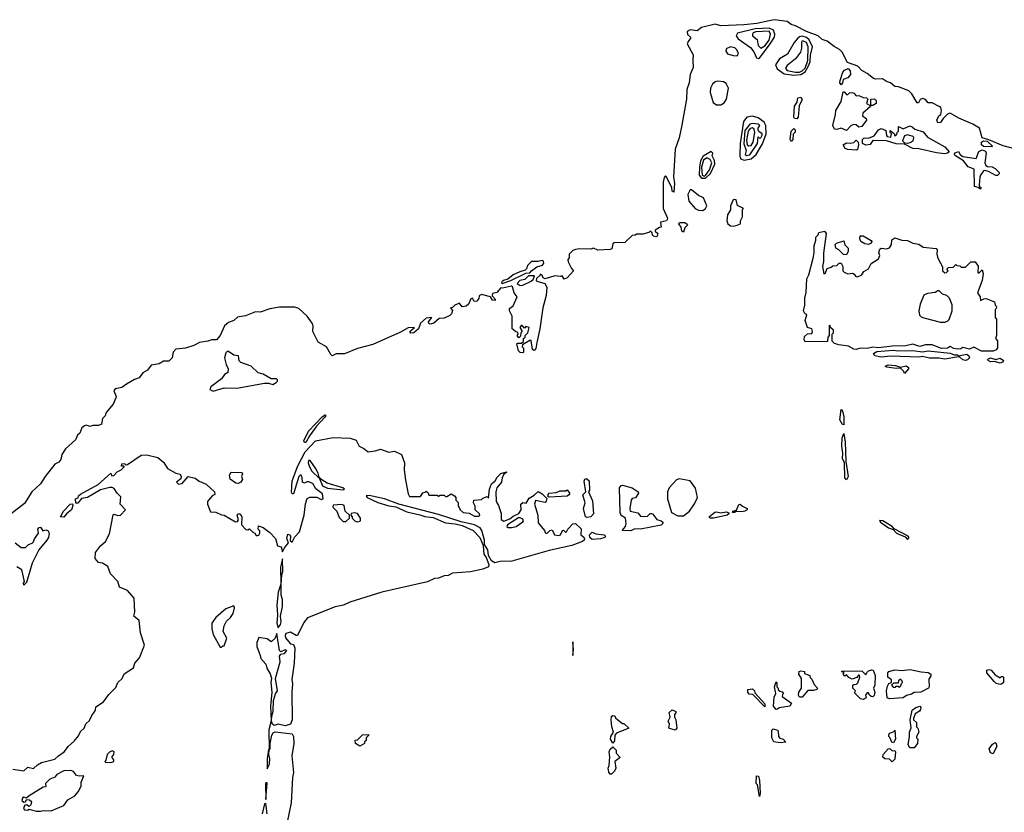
# Model space of a CAD drawing. Extents: x 2472589 to 2662339, y 701009 to 849030.
# Tile 405 of 406: x 2649705 to 2656826, y 772116 to 777851. Entities that reach past the tile are written whole.
import ezdxf

# ---------------------------------------------------------------- set-up
doc = ezdxf.new("R2010")
doc.units = 0

msp = doc.modelspace()

# ---------------------------------------------------------------- linework, layer by layer
at = {"layer": '0CON05XD'}
for points in [[(2657119.7, 776859.7), (2656817.8, 776937.8), (2656715, 776982.5), (2656666.7, 776996.7), (2656646.2, 777065), (2656597.5, 777095), (2656498.3, 777138.3), (2656435, 777173.3), (2656415, 777167.5), (2656383.8, 777136.2), (2656365, 777107.5), (2656344.1, 777104.1), (2656337.5, 777125), (2656353.3, 777155), (2656367.5, 777165), (2656372.5, 777195), (2656367.5, 777215), (2656355, 777223.3), (2656305, 777250), (2656275, 777250), (2656255, 777272.5), (2656235, 777280), (2656217, 777273), (2656205, 777250), (2656195, 777250), (2656157.5, 777315), (2656135, 777336), (2656060, 777365), (2656035, 777367.5), (2656002.5, 777395), (2655973, 777403), (2655945, 777422.5), (2655895, 777420), (2655880, 777425), (2655835, 777462.5), (2655795, 777482.5), (2655766.7, 777515), (2655692, 777542), (2655654, 777615), (2655635, 777635.7), (2655595, 777657.5), (2655546, 777695), (2655508.6, 777708.6), (2655480, 777735), (2655396.2, 777765), (2655315, 777807.1), (2655285, 777816), (2655255, 777836.7), (2655165, 777850.8), (2655125, 777842.2), (2655037.2, 777822.8), (2654942.7, 777812.7), (2654776.4, 777806.4), (2654735, 777817.5), (2654636.7, 777795), (2654605, 777770.8), (2654555, 777777.3), (2654533.3, 777765), (2654534.3, 777744.3), (2654557.5, 777725), (2654557.5, 777715), (2654541.7, 777698.3), (2654533.3, 777675), (2654577, 777597), (2654572.5, 777555), (2654576.7, 777505), (2654553.3, 777455), (2654547.5, 777395), (2654530, 777345), (2654528, 777275), (2654491.2, 777075), (2654474.2, 776995), (2654446, 776915), (2654434.4, 776715), (2654441.2, 776665), (2654436.1, 776603.9), (2654425, 776610), (2654422.5, 776635), (2654383, 776713), (2654375, 776720), (2654365, 776710), (2654358, 776675), (2654360, 776485), (2654389.4, 776415), (2654388.6, 776405), (2654383.9, 776396.1), (2654340, 776385), (2654345, 776350), (2654331.7, 776348.3), (2654301.7, 776328.3), (2654301.7, 776321.7), (2654320, 776305), (2654316.4, 776283.6), (2654305, 776280), (2654290, 776285), (2654281.7, 776291.7), (2654278.3, 776308.3), (2654265, 776320), (2654255, 776310), (2654211.7, 776298.3), (2654165, 776300), (2654157, 776293), (2654135, 776290), (2654081.7, 776238.3), (2654005, 776237.5), (2653995, 776230), (2653986.7, 776193.3), (2653975, 776187.5), (2653886.4, 776183.6), (2653855, 776197.5), (2653835, 776190), (2653755, 776192.5), (2653725, 776187.5), (2653705, 776180), (2653680, 776155), (2653678.3, 776128.3), (2653670, 776115), (2653671.7, 776098.3), (2653695, 776050), (2653710, 776035), (2653665, 775982.5), (2653642.5, 775972.5), (2653627.5, 775997.5), (2653615, 775992.5), (2653575, 775997.5), (2653505, 775976), (2653492, 775982), (2653485, 776000), (2653470, 776010), (2653468.3, 776001.7), (2653441.7, 775978.3), (2653440, 775965), (2653445, 775960), (2653502.3, 775942.3), (2653517.1, 775915), (2653511.9, 775855), (2653489.4, 775765), (2653468.1, 775615), (2653444.2, 775515)], [(2655045, 777570.2), (2655055, 777573.5), (2655133, 777675), (2655163.9, 777725), (2655167, 777745), (2655156.2, 777776.2), (2655125, 777789.6), (2655025, 777784), (2654896, 777754), (2654887.8, 777735), (2654901.5, 777711.5), (2654990.6, 777650.6), (2655015, 777619.4), (2655034.1, 777575), (2655045, 777570.2)], [(2655065, 777643.6), (2655095, 777662.5), (2655125, 777701.9), (2655136.2, 777745), (2655125, 777767.2), (2655028, 777762), (2655010, 777755), (2655004, 777745), (2655005.5, 777735), (2655037.9, 777708), (2655046.9, 777665), (2655065, 777643.6)], [(2655305, 777448.9), (2655355, 777454.7), (2655385.5, 777474.5), (2655408.6, 777511.4), (2655421.2, 777545), (2655424.4, 777595), (2655438, 777655), (2655414.8, 777705), (2655395, 777721.1), (2655365, 777731.6), (2655345, 777727.7), (2655333, 777717), (2655307.4, 777685), (2655258.6, 777601.4), (2655201.3, 777568.7), (2655172.1, 777525), (2655184, 777495), (2655235, 777459.5), (2655305, 777448.9)], [(2654895, 777589.7), (2654904.6, 777605), (2654892.2, 777632.2), (2654877.2, 777647.2), (2654845, 777654.1), (2654815, 777639.1), (2654812.2, 777622.2), (2654824.4, 777604.4), (2654865, 777590.6), (2654895, 777589.7)], [(2655315, 777471.4), (2655345, 777472.2), (2655365, 777481.4), (2655385, 777500.8), (2655405.9, 777555), (2655408.1, 777655), (2655395, 777684.6), (2655374.2, 777695.8), (2655362.9, 777695), (2655358.2, 777685), (2655360, 777645), (2655351.8, 777615), (2655315, 777566.5), (2655255, 777519.1), (2655245.4, 777505), (2655245.4, 777495), (2655255, 777484.3), (2655315, 777471.4)], [(2655645, 777380), (2655637.5, 777395), (2655638.3, 777411.7), (2655658.3, 777471.7), (2655670, 777485), (2655697, 777497), (2655711.7, 777481.7), (2655712.5, 777455), (2655695, 777430), (2655661.7, 777418.3), (2655657, 777393), (2655645, 777380)], [(2654745, 777234.1), (2654775, 777234.3), (2654799.7, 777250.3), (2654817.1, 777275), (2654830.3, 777355), (2654815, 777389.2), (2654795, 777402), (2654755, 777406.7), (2654735, 777400.9), (2654715.5, 777385), (2654701.9, 777355), (2654697.8, 777325), (2654721.2, 777251.3), (2654745, 777234.1)], [(2655325, 777133.3), (2655307.5, 777135), (2655303.3, 777145), (2655307.5, 777225), (2655327, 777253), (2655332.5, 777285), (2655355, 777290), (2655363, 777273), (2655343.3, 777226.7), (2655336.2, 777145), (2655325, 777133.3)], [(2655685, 777050), (2655645, 777066.7), (2655615, 777056), (2655598, 777058), (2655585.7, 777085), (2655606, 777165), (2655606.7, 777195), (2655645, 777260), (2655661.7, 777328.3), (2655668.3, 777328.3), (2655685, 777310), (2655695, 777310), (2655707.5, 777322.5), (2655725, 777323.3), (2655738.3, 777318.3), (2655755, 777300), (2655775, 777302.5), (2655805, 777287.5), (2655830, 777285), (2655840, 777275), (2655830, 777245), (2655855, 777230), (2655860, 777230), (2655860, 777275), (2655888.3, 777278.3), (2655900, 777265), (2655900, 777245), (2655875, 777230), (2655860, 777230), (2655858.3, 777221.7), (2655802.5, 777175), (2655800, 777155), (2655826.4, 777136.4), (2655830, 777125), (2655795, 777077.5), (2655775, 777072.5), (2655755, 777090), (2655735, 777092.5), (2655715, 777082.5), (2655685, 777050)], [(2654945.6, 776835.6), (2654995, 776843.5), (2655032.1, 776875), (2655077.4, 776952.6), (2655102.9, 777025), (2655100.8, 777085), (2655090.2, 777110.2), (2655045, 777141.9), (2655005, 777151.6), (2654965, 777144.4), (2654939, 777115), (2654914.9, 776955.1), (2654912.3, 776865), (2654917.4, 776845), (2654945.6, 776835.6)], [(2654965, 776867.1), (2654985, 776872.3), (2655040, 776955), (2655045, 777003.8), (2655055, 776992.5), (2655065, 776995.8), (2655074.5, 777015), (2655074.3, 777025), (2655051.7, 777041.7), (2655046.4, 777055), (2655045.7, 777065), (2655057.5, 777085), (2655047.5, 777095), (2655005, 777100), (2654985, 777094.7), (2654950, 777050), (2654943, 776953), (2654958, 776905), (2654953.1, 776875), (2654965, 776867.1)], [(2656395, 776881.1), (2656335, 776887.9), (2656207.4, 776917.4), (2656165, 776920), (2656105, 776950), (2656045, 776953.1), (2655974.1, 776974.1), (2655875, 776977.5), (2655855, 776946.7), (2655825, 776943.3), (2655800, 776955), (2655800, 776985), (2655813, 776997), (2655845, 776992.5), (2655885, 777010), (2655917, 777053), (2655935, 777062.5), (2655968.3, 777048.3), (2655973, 777013), (2655980, 777005), (2656005, 777000), (2656010, 777025), (2656000, 777035), (2656001.7, 777048.3), (2656028.3, 777028.3), (2656035, 777010), (2656048.3, 777021.7), (2656050, 777035), (2656060, 777045), (2656061.7, 777078.3), (2656095, 777060), (2656141.7, 777081.7), (2656160, 777075), (2656178.3, 777058.3), (2656238.8, 777038.8), (2656271.7, 777001.7), (2656395, 776930), (2656427.5, 776895), (2656415, 776884.4), (2656395, 776881.1)], [(2654978, 776938), (2654995, 776941.7), (2655009.1, 776965), (2655021.5, 777035), (2655017.6, 777057.6), (2655005, 777068.4), (2654987.3, 777062.7), (2654972.8, 777045), (2654961.3, 776978.6), (2654967.1, 776945), (2654978, 776938)], [(2655285, 776970), (2655277.5, 776985), (2655283.8, 777045), (2655305, 777062.5), (2655312.5, 777055), (2655312.5, 777037.5), (2655298.3, 777021.7), (2655297.5, 776985), (2655285, 776970)], [(2656125, 776957.5), (2656145, 776963.3), (2656166, 776975), (2656171.2, 776995), (2656165.9, 777005.9), (2656125, 777017.5), (2656105, 777010), (2656090, 776975), (2656105, 776960), (2656125, 776957.5)], [(2655755, 776907.5), (2655695, 776912.5), (2655675, 776920), (2655660, 776945), (2655685, 776960), (2655715, 776957.5), (2655737, 776963), (2655755, 776980), (2655770, 776965), (2655772.5, 776945), (2655765, 776912.5), (2655755, 776907.5)], [(2656735, 776930), (2656675, 776932.9), (2656661.4, 776945), (2656661.2, 776965), (2656675, 776974), (2656701.2, 776971.2), (2656740, 776935), (2656735, 776930)], [(2654665, 776703.2), (2654700.8, 776739.2), (2654732, 776805), (2654731.3, 776831.3), (2654712.2, 776865), (2654718.1, 776885), (2654705, 776897.1), (2654647, 776863), (2654629.3, 776830.7), (2654620.7, 776785), (2654620.1, 776725), (2654635.2, 776705.2), (2654665, 776703.2)], [(2656655, 776624.5), (2656637.7, 776637.7), (2656610.8, 776645), (2656608.8, 776768.8), (2656565, 776786), (2656530.4, 776830.4), (2656472, 776865), (2656463.3, 776875), (2656471.7, 776888.3), (2656495, 776897.5), (2656506.2, 776875), (2656525, 776860), (2656623, 776847), (2656641.9, 776898.1), (2656665, 776908.9), (2656688.9, 776898.9), (2656693.6, 776885), (2656685.9, 776815.9), (2656692.5, 776795), (2656705, 776787.5), (2656737, 776787), (2656760, 776775), (2656790, 776745), (2656790, 776735), (2656777, 776723), (2656765, 776723.3), (2656712.3, 776752.3), (2656685, 776760), (2656675, 776756.7), (2656653.1, 776726.9), (2656648.7, 776711.3), (2656643.4, 776653.4), (2656648.3, 776638.3), (2656658.8, 776635), (2656655, 776624.5)], [(2654655, 776718.9), (2654665, 776724.4), (2654692.9, 776765), (2654710.5, 776815), (2654699, 776839), (2654675, 776851.4), (2654651.1, 776835), (2654637.3, 776785), (2654640.6, 776725), (2654655, 776718.9)], [(2654645, 776471.5), (2654665.3, 776484.7), (2654675.5, 776505), (2654651.3, 776561.3), (2654615, 776578.1), (2654565, 776620.9), (2654555, 776620.8), (2654536.4, 776585), (2654545, 776537.8), (2654589.6, 776485), (2654615, 776471.6), (2654645, 776471.5)], [(2654865, 776356), (2654895, 776364), (2654917.3, 776375), (2654919.1, 776395), (2654933.2, 776425), (2654932.5, 776477.5), (2654940, 776485), (2654897, 776507), (2654887, 776547), (2654875, 776550), (2654865, 776548), (2654846.4, 776505), (2654845.3, 776475), (2654825, 776440), (2654820, 776395), (2654825.6, 776375), (2654845, 776359.2), (2654865, 776356)], [(2654505, 776313.3), (2654495, 776320), (2654489.6, 776349.5), (2654472.5, 776375), (2654477.5, 776382.5), (2654515, 776382.5), (2654531.7, 776371.7), (2654533.8, 776365), (2654516.7, 776345), (2654505, 776313.3)], [(2656661.4, 775451.4), (2656605, 775482.5), (2656575, 775466), (2656525, 775480), (2656510.7, 775469.3), (2656485, 775466.5), (2656460.7, 775470.7), (2656435, 775487.5), (2656415, 775474.2), (2656372.4, 775472.4), (2656305, 775498.1), (2656255, 775498.9), (2656215, 775486.5), (2656165, 775504.3), (2656115, 775490), (2656015, 775488.8), (2655915, 775476.7), (2655875, 775480.8), (2655835, 775471.4), (2655785, 775474.3), (2655755, 775465.6), (2655736.8, 775466.8), (2655698.8, 775488.8), (2655628.3, 775498.3), (2655598.3, 775508.3), (2655580, 775525), (2655580, 775575), (2655590, 775585), (2655590, 775605), (2655571.7, 775621.7), (2655565, 775640), (2655560, 775635), (2655560, 775565), (2655550, 775555), (2655548.3, 775521.7), (2655385, 775520), (2655377.5, 775535), (2655381.7, 775558.3), (2655403, 775577), (2655435, 775580), (2655440, 775595), (2655433, 775613), (2655403.3, 775623.3), (2655400, 775630), (2655386.7, 775675), (2655397.5, 775715), (2655382.5, 775725), (2655373.8, 775745), (2655382.5, 775785), (2655382.5, 775835), (2655393, 775877), (2655397.5, 775975), (2655412.5, 776005), (2655442.5, 776125), (2655450, 776165), (2655450, 776215), (2655462.5, 776255), (2655463, 776277), (2655480, 776295), (2655485, 776310), (2655525, 776320), (2655537.5, 776305), (2655518.3, 776161.7), (2655518.8, 776101.2), (2655510, 776065), (2655521.7, 776011.7), (2655530, 776015), (2655545, 776050), (2655575, 776060), (2655585, 776070), (2655615, 776072.5), (2655631.7, 776088.3), (2655645, 776090), (2655657.5, 776065), (2655657.5, 776035), (2655667.5, 776025), (2655695, 776013.3), (2655727, 776017), (2655740, 776010), (2655751.7, 775991.7), (2655765, 775990), (2655795, 776003.8), (2655810, 776030), (2655845, 776047.5), (2655863.6, 776086.4), (2655915, 776120), (2655926.7, 776145), (2655917.5, 776165), (2655925, 776190), (2655935, 776197.5), (2655975, 776192.5), (2655995, 776200), (2656010, 776225), (2656011.7, 776258.3), (2656035, 776272.5), (2656085, 776256.7), (2656125, 776253.3), (2656165, 776233.8), (2656207.3, 776227.3), (2656240, 776205), (2656332.5, 776195), (2656340, 776185), (2656337.5, 776155), (2656343, 776133), (2656361.7, 776091.7), (2656370, 776085), (2656371.7, 776071.7), (2656380, 776065), (2656380, 776035), (2656395, 776020), (2656408.3, 776021.7), (2656420, 776035), (2656410, 776045), (2656421.7, 776058.3), (2656455, 776060), (2656475, 776080), (2656481.7, 776071.7), (2656505, 776070), (2656515, 776060), (2656545, 776060), (2656585, 776100), (2656615, 776100), (2656636.4, 776066.4), (2656635, 776020), (2656645, 776020), (2656665, 776040), (2656672.5, 776015), (2656666.7, 775965), (2656632.5, 775875), (2656652.5, 775845), (2656655, 775820), (2656678.3, 775831.7), (2656695, 775832.5), (2656755, 775810), (2656760, 775785), (2656770, 775775), (2656768.3, 775761.7), (2656760, 775755), (2656760, 775695), (2656770, 775685), (2656770, 775565), (2656762.5, 775545), (2656777.5, 775527.5), (2656776.4, 775476.4), (2656767.3, 775462.7), (2656745, 775451.9), (2656661.4, 775451.4)], [(2655685, 776150), (2655663, 776153), (2655630, 776185), (2655607, 776197), (2655603.3, 776225), (2655612.5, 776235), (2655665, 776250), (2655673, 776223), (2655697.5, 776197.5), (2655697.5, 776175), (2655685, 776150)], [(2655845, 776223.8), (2655818.3, 776228.3), (2655787.5, 776245), (2655780, 776265), (2655783.6, 776286.4), (2655805.9, 776285.9), (2655863, 776253), (2655867.5, 776245), (2655862.5, 776235), (2655845, 776223.8)], [(2653195, 775942.5), (2653257.5, 775965), (2653365, 776016.7), (2653395, 776020), (2653406.2, 776035), (2653445, 776062.9), (2653485.9, 776074.1), (2653495, 776090), (2653493.6, 776103.6), (2653485, 776108), (2653455, 776101.2), (2653407.5, 776102.5), (2653377.5, 776072.5), (2653371.2, 776048.8), (2653361.2, 776038.8), (2653322.3, 776027.7), (2653275, 776003.8), (2653235, 775972.5), (2653205, 775963.3), (2653193.3, 775955), (2653190, 775945), (2653195, 775942.5)], [(2653325, 775927.5), (2653345, 775930), (2653405, 775960), (2653418.3, 775971.7), (2653428.3, 775998.3), (2653385, 775997.5), (2653359.2, 775970.8), (2653322.5, 775965), (2653302.5, 775942.5), (2653325, 775927.5)], [(2653444.2, 775515), (2653438.8, 775471.2), (2653425, 775456.7), (2653413.3, 775465), (2653405, 775530), (2653395, 775530), (2653341.7, 775498.3), (2653340, 775485), (2653350, 775475), (2653350, 775445), (2653345, 775440), (2653325, 775442.5), (2653312.5, 775455), (2653300, 775505), (2653305, 775510), (2653335, 775510), (2653348.3, 775521.7), (2653350, 775545), (2653360, 775555), (2653360, 775565), (2653380, 775585), (2653390, 775625), (2653365, 775630), (2653355, 775620), (2653338.3, 775638.3), (2653331.7, 775638.3), (2653322.5, 775625), (2653340, 775595), (2653330, 775585), (2653328.3, 775561.7), (2653315, 775550), (2653302.5, 775565), (2653310, 775575), (2653308.3, 775588.3), (2653290, 775595), (2653267.5, 775615), (2653266.7, 775705), (2653247.5, 775745), (2653248.3, 775761.7), (2653275, 775780), (2653302.5, 775845), (2653282.5, 775875), (2653268.3, 775918.3), (2653261.7, 775921.7), (2653197.5, 775907.5), (2653185, 775910), (2653155, 775877.5), (2653125, 775870), (2653122.5, 775852.5), (2653145, 775830), (2653145, 775820), (2653125, 775822.5), (2653110, 775845), (2653045, 775863.3), (2653027.5, 775852.5), (2653025, 775832.5), (2653012.5, 775815), (2652992.9, 775812.9), (2652980, 775835), (2652965, 775830), (2652953.8, 775795), (2652935, 775778), (2652905, 775773.8), (2652885, 775798.8), (2652853.3, 775785), (2652835, 775767.5), (2652820, 775765), (2652836.4, 775746.4), (2652827.8, 775722.2), (2652815, 775710), (2652775, 775692), (2652740, 775690), (2652699.2, 775655), (2652675, 775647.1), (2652663.3, 775653.3), (2652662.5, 775665), (2652677.5, 775687.5), (2652686.7, 775696.7), (2652645, 775691.2), (2652604, 775655), (2652590, 775615), (2652555, 775584.4), (2652533.3, 775583.3), (2652526.2, 775595), (2652560, 775625), (2652515, 775621.2), (2652459.3, 775590.7), (2652258.5, 775501.5), (2652148.6, 775471.4), (2652055, 775432.9), (2651995, 775433.8), (2651965, 775420), (2651955, 775427.5), (2651923.1, 775483.1), (2651865, 775517.1), (2651825.5, 775595), (2651828.5, 775635), (2651820.5, 775655), (2651785.4, 775705.4), (2651725, 775761.3), (2651695, 775770), (2651585, 775771.1), (2651515, 775759.2), (2651445, 775733.8), (2651411.9, 775738.1), (2651338.2, 775708.2), (2651281, 775699), (2651255, 775674.4), (2651215, 775660), (2651186.4, 775635), (2651154.5, 775565), (2651129.4, 775535), (2651095, 775535.5), (2651065, 775524.3), (2651005, 775515.8), (2650965, 775494.7), (2650905, 775475.4), (2650835, 775467.5), (2650815, 775446.2), (2650807.9, 775405), (2650785, 775380.8), (2650745, 775379.1), (2650715, 775360.9), (2650655, 775351.1), (2650628.8, 775315), (2650595.2, 775294.8), (2650570, 775260), (2650535, 775248), (2650476.7, 775215), (2650445, 775188.9), (2650395, 775180), (2650385.5, 775165), (2650401.9, 775125), (2650400.6, 775115), (2650380.9, 775069.1), (2650331.7, 775008.3), (2650323.3, 774985), (2650303.3, 774965), (2650296.7, 774925), (2650275, 774913.8), (2650234.1, 774915.9), (2650215, 774907.5), (2650185, 774916.2), (2650175, 774913.3), (2650155, 774897.5), (2650139.7, 774860.3), (2650123.8, 774845), (2650107.9, 774812.1), (2650036.7, 774745), (2650011.2, 774705), (2650001.7, 774668.3), (2649989.3, 774650.7), (2649958.8, 774635), (2649888.5, 774545), (2649856.6, 774493.4), (2649792.9, 774435), (2649739.5, 774350.5), (2649643.2, 774276.8)], [(2656395, 775662.5), (2656415, 775670), (2656427.1, 775682.9), (2656448.6, 775745), (2656448.3, 775788.3), (2656430, 775835), (2656410, 775855), (2656380, 775865), (2656355, 775890), (2656345, 775890), (2656325, 775876.2), (2656270.7, 775869.3), (2656245, 775857.5), (2656217.3, 775792.7), (2656208.6, 775745), (2656212.5, 775712.5), (2656225, 775700), (2656243.6, 775693.6), (2656365, 775662.5), (2656395, 775662.5)], [(2651105, 775163.8), (2651185, 775186.7), (2651275, 775186), (2651475, 775220), (2651505, 775220), (2651535, 775211.2), (2651560, 775225), (2651570, 775235), (2651570, 775245), (2651561.7, 775251.7), (2651523, 775253), (2651465, 775286.7), (2651430, 775295), (2651380, 775345), (2651305, 775370), (2651293, 775383), (2651288.3, 775418.3), (2651253, 775423), (2651215, 775450), (2651205, 775450), (2651195, 775440), (2651187.5, 775405), (2651197.5, 775355), (2651212.5, 775325), (2651211.7, 775298.3), (2651187, 775283), (2651165, 775252.5), (2651087.5, 775195), (2651080, 775175), (2651105, 775163.8)], [(2656545, 775384.5), (2656525, 775389.2), (2656505, 775410), (2656495, 775412.5), (2656395, 775394.5), (2656355, 775402.3), (2656285, 775402.7), (2656235, 775412.9), (2656211.2, 775408.8), (2656005, 775417.3), (2655935, 775409.1), (2655888.5, 775418.5), (2655880, 775435), (2655905, 775450), (2656025, 775459.2), (2656055, 775454.2), (2656165, 775458.6), (2656235, 775447.5), (2656275, 775454.6), (2656435, 775438), (2656463, 775427), (2656487, 775427), (2656495, 775420), (2656555, 775430), (2656570, 775420), (2656574, 775405), (2656560.3, 775389.7), (2656545, 775384.5)], [(2656795, 775365.6), (2656755, 775377.5), (2656725, 775376), (2656710, 775385), (2656707.5, 775395), (2656725.9, 775404.1), (2656765, 775392.5), (2656795, 775401.9), (2656820, 775385), (2656815, 775372), (2656795, 775365.6)], [(2656105, 775290), (2656100, 775305), (2656075, 775330), (2656045, 775327.5), (2655977, 775337), (2655963.3, 775345), (2655985, 775353.3), (2656038.3, 775348.3), (2656075, 775337.5), (2656117.1, 775347.1), (2656132.5, 775335), (2656132.5, 775325), (2656105, 775290)], [(2655665, 774920), (2655655, 774922.5), (2655636, 774955), (2655645, 775030), (2655655, 775017.5), (2655665, 774977.5), (2655665, 774920)], [(2651775, 774790.8), (2651765, 774791.4), (2651761.2, 774805), (2651794.6, 774875), (2651895, 774979.6), (2651915, 774992), (2651918.5, 774985), (2651912.5, 774975), (2651851.1, 774908.9), (2651800.5, 774839.5), (2651775, 774790.8)], [(2649655, 772427.5), (2649735, 772416.7), (2649765, 772442), (2649805, 772432.5), (2649835, 772460.8), (2649863.2, 772476.8), (2649959.3, 772500.7), (2649985, 772525.7), (2650027.3, 772552.7), (2650059.2, 772595), (2650098.5, 772631.5), (2650129.7, 772670.3), (2650145, 772701.2), (2650172, 772725), (2650182.6, 772757.4), (2650209.1, 772780.9), (2650228.8, 772821.2), (2650242.5, 772835), (2650252.5, 772855), (2650255, 772880), (2650312.5, 772915), (2650350.7, 772969.3), (2650401.4, 773018.6), (2650415.7, 773055), (2650445.7, 773085), (2650461.4, 773118.6), (2650527.3, 773162.7), (2650537.5, 773195), (2650571.9, 773235), (2650608.5, 773325), (2650580, 773415), (2650570, 773505), (2650530, 773535), (2650538.6, 773565), (2650533.1, 773665), (2650485, 773721.2), (2650427.5, 773745), (2650416.2, 773785), (2650361.8, 773841.8), (2650342, 773895), (2650305, 773918.8), (2650274.3, 773924.3), (2650252.2, 773952.2), (2650253.5, 773996.5), (2650289.2, 774045), (2650325, 774076), (2650355, 774130), (2650382, 774268), (2650385, 774272.5), (2650415, 774263.3), (2650433.6, 774266.4), (2650470, 774305), (2650432.5, 774345), (2650437.7, 774397.7), (2650409.2, 774425), (2650388.1, 774458.1), (2650375, 774466.2), (2650356.1, 774466.1), (2650290.4, 774449.5), (2650195, 774393.3), (2650153, 774387), (2650127, 774353), (2650111.7, 774351.7), (2650110, 774385), (2650128.3, 774391.7), (2650130, 774405), (2650145, 774417.5), (2650273, 774487), (2650365, 774570), (2650371.7, 774551.7), (2650385, 774552.5), (2650410, 774580), (2650440, 774595), (2650460, 774615), (2650460, 774620), (2650441.7, 774621.7), (2650445, 774637.5), (2650465, 774640), (2650470, 774630), (2650485, 774633.3), (2650585, 774700), (2650625, 774703.3), (2650703.6, 774683.6), (2650747.7, 774647.7), (2650773.9, 774603.9), (2650835, 774570), (2650865, 774562.5), (2650872.5, 774545), (2650871.7, 774528.3), (2650840, 774505), (2650855, 774490), (2650880, 774495), (2650923.6, 774546.4), (2650974.1, 774534.1), (2651002.5, 774512.5), (2651055, 774489.2), (2651113.3, 774435), (2651117.5, 774415), (2651097.5, 774405), (2651062.5, 774365), (2651062.5, 774345), (2651085, 774290), (2651125, 774287.5), (2651165, 774267.5), (2651185, 774266.7), (2651265, 774217.5), (2651280, 774220), (2651287, 774233), (2651277.5, 774265), (2651282.5, 774275), (2651300, 774275), (2651312.5, 774255), (2651310, 774195), (2651341.7, 774161.7), (2651355, 774160), (2651368.3, 774168.3), (2651390, 774145), (2651406.7, 774136.7), (2651415, 774120), (2651425, 774120), (2651435, 774122.5), (2651442.5, 774135), (2651441.7, 774151.7), (2651430, 774165), (2651431.7, 774188.3), (2651465, 774176.7), (2651515, 774140), (2651555, 774097.5), (2651570, 774045), (2651596.4, 774036.4), (2651605, 774000), (2651619.3, 774030.7), (2651650, 774065), (2651637, 774097), (2651645, 774127.5), (2651657.5, 774125), (2651663, 774113), (2651662.5, 774082.5), (2651675, 774070), (2651695, 774110), (2651730, 774145), (2651763.8, 774265), (2651772.7, 774347.3), (2651784.2, 774385.8), (2651803.9, 774396.1), (2651855, 774397.5), (2651885, 774380), (2651900, 774385), (2651895, 774420), (2651847, 774457), (2651825.6, 774495.6), (2651795, 774508), (2651782, 774508), (2651765, 774497.5), (2651750, 774505), (2651747.5, 774535), (2651740, 774555), (2651733.9, 774556.1), (2651723.3, 774545), (2651685, 774420), (2651675, 774420), (2651670.7, 774430.7), (2651676.2, 774515), (2651717.1, 774622.9), (2651769.2, 774725), (2651845, 774803.8), (2651972.6, 774827.4), (2652095, 774823.3), (2652138.9, 774808.9), (2652160, 774765), (2652195, 774748.8), (2652225, 774724.4), (2652275, 774730.8), (2652315, 774744), (2652375, 774720.8), (2652415, 774730), (2652465.7, 774705.7), (2652487.5, 774645), (2652485.8, 774595), (2652495, 774520), (2652515, 774420), (2652525, 774400), (2652605, 774400), (2652621.7, 774428.3), (2652638.3, 774431.7), (2652645, 774440), (2652658.3, 774428.3), (2652665, 774410), (2652725, 774410), (2652735, 774402.5), (2652745, 774410), (2652775, 774410), (2652785, 774400), (2652795, 774400), (2652825, 774420), (2652850, 774405)], [(2655685, 774521.2), (2655672.5, 774535), (2655670, 774645), (2655657, 774677), (2655658.8, 774715), (2655650, 774765), (2655652.5, 774825), (2655665, 774857.5), (2655675.3, 774795), (2655680, 774655), (2655695.9, 774545), (2655685, 774521.2)], [(2652045, 774450), (2652053.3, 774455), (2652042.5, 774465), (2651928.8, 774498.8), (2651891.4, 774521.4), (2651871.7, 774541.7), (2651865, 774570), (2651845, 774607.1), (2651805, 774661.2), (2651795, 774662.5), (2651791.2, 774645), (2651801.2, 774615), (2651818.8, 774585), (2651872.5, 774532.5), (2651895, 774477.5), (2651931.2, 774461.2), (2652045, 774450)], [(2651285, 774496), (2651267.7, 774497.7), (2651227, 774527), (2651223.8, 774555), (2651235, 774576.7), (2651308.8, 774575), (2651315.6, 774565), (2651310, 774545), (2651315.8, 774524.2), (2651305, 774503.8), (2651285, 774496)], [(2652850, 774405), (2652860, 774395), (2652860, 774375), (2652877, 774357), (2652877.5, 774335), (2652890, 774305), (2652912.5, 774285), (2652955, 774280), (2652995, 774260), (2653025, 774260), (2653032.5, 774265), (2653030, 774275), (2653000, 774305), (2652998.3, 774331.7), (2652987.5, 774355), (2652990, 774375), (2653045, 774380), (2653055, 774390), (2653085, 774400), (2653095, 774390), (2653102.5, 774455), (2653117.3, 774492.7), (2653145, 774514.2), (2653158.8, 774541.2), (2653185, 774566.7), (2653225, 774580), (2653225.9, 774574.1), (2653206.4, 774563.6), (2653194.1, 774535.9), (2653190, 774505), (2653155.5, 774465), (2653148, 774435), (2653150.5, 774365), (2653169.2, 774335), (2653187, 774277), (2653187.5, 774235), (2653207, 774223), (2653250.7, 774239.3), (2653275, 774260), (2653315, 774277.5), (2653332.5, 774305), (2653330, 774345), (2653345, 774357.5), (2653368.3, 774351.7), (2653390, 774390), (2653425, 774410), (2653455, 774437.5), (2653485, 774420), (2653517.5, 774387.5), (2653513.6, 774366.4), (2653505, 774357.5), (2653435, 774371.2), (2653429.2, 774345), (2653451.5, 774265), (2653455, 774210), (2653500, 774155), (2653505, 774140), (2653513, 774133), (2653520, 774135), (2653540, 774155), (2653555, 774160), (2653572.5, 774125), (2653605, 774118.8), (2653617.5, 774125), (2653630, 774155), (2653637, 774157), (2653653, 774143), (2653660, 774145), (2653670, 774165), (2653705, 774202.5), (2653725, 774206.7), (2653767, 774167), (2653763.3, 774125), (2653786.2, 774106.2), (2653788.8, 774095), (2653787.5, 774085), (2653776, 774075), (2653697.4, 774047.4), (2653535, 774010.2), (2653265, 773933.9), (2653178.9, 773931.1), (2653140.5, 773920.5), (2653118.5, 773935), (2653095.5, 773975), (2653090.9, 774015), (2653068, 774055), (2653066.5, 774085), (2653048, 774155), (2653035, 774175.5), (2652993.4, 774196.6), (2652898.5, 774218.5), (2652735, 774271.3), (2652446.4, 774346.4), (2652343.8, 774385), (2652232.2, 774407.8), (2652210, 774405), (2652217.5, 774395), (2652295, 774358), (2652375, 774334), (2652425.7, 774325.7), (2652505, 774290), (2652599.7, 774269.7), (2652635.7, 774255.7), (2652695, 774249.4), (2652785, 774210), (2652855, 774203.1), (2652905, 774190.6), (2652983.8, 774155), (2653032.9, 774105), (2653056.4, 774046.4), (2653061.1, 773985), (2653079.1, 773959.1), (2653098.1, 773908.1), (2653095, 773892.7), (2653055, 773875.4), (2652965, 773856.7), (2652835, 773847.5), (2652805, 773828.5), (2652775, 773826.5), (2652735, 773810.3), (2652705, 773807.1), (2652655, 773784.1), (2652325, 773708.9), (2652093.1, 773636.9), (2652048, 773615), (2651987.9, 773602.1), (2651787.9, 773522.1), (2651760, 773490), (2651715, 773395.8), (2651705, 773395.7), (2651665, 773418.8), (2651629.5, 773410.5), (2651624.5, 773395), (2651628.5, 773378.5), (2651648.3, 773351.7), (2651665, 773336.2), (2651685, 773330), (2651695.4, 773305), (2651689.6, 773195), (2651672.7, 773077.3), (2651677.8, 773045), (2651672.3, 772985), (2651675.8, 772785.8), (2651664.2, 772755), (2651625, 772743.1), (2651575, 772754.4), (2651545, 772743.8), (2651532.5, 772755), (2651526.2, 772776.2), (2651528.8, 772815), (2651539.2, 772845), (2651542, 772925), (2651555.7, 772974.3), (2651570, 772995), (2651554.4, 773085), (2651588, 773205), (2651584.3, 773245), (2651595, 773260), (2651620, 773265), (2651637.5, 773287.5), (2651625, 773292.5), (2651595, 773276.7), (2651585, 773286.2), (2651565, 773410), (2651552.9, 773377.1), (2651525, 773350), (2651495, 773372.5), (2651435, 773380), (2651420, 773345), (2651420, 773315), (2651445, 773250), (2651449.3, 773229.3), (2651485, 773187.5), (2651494.1, 773154.1), (2651517.3, 773117.3), (2651525.6, 773085.6), (2651522.2, 773055), (2651530, 772985), (2651518, 772885), (2651523, 772777), (2651507.3, 772712.7), (2651510, 772570), (2651516, 772575), (2651516, 772615), (2651530, 772675), (2651538.9, 772691.1), (2651551.9, 772698.1), (2651675, 772683.3), (2651684.6, 772665), (2651687.9, 772615), (2651673.5, 772525), (2651685.2, 772405), (2651677.9, 772367.9), (2651668.8, 772185), (2651640.8, 772045)], [(2653808.3, 774248.3), (2653796.7, 774255), (2653783.3, 774315), (2653795.6, 774355), (2653777, 774413), (2653800, 774435), (2653787, 774513), (2653793.6, 774526.4), (2653805, 774532.5), (2653823.3, 774515), (2653826.1, 774446.1), (2653820, 774435), (2653848.9, 774368.9), (2653854, 774275), (2653835, 774253.3), (2653808.3, 774248.3)], [(2654465, 774262.1), (2654505, 774262.2), (2654550, 774295), (2654585, 774346.9), (2654606.9, 774395), (2654591.8, 774461.8), (2654555, 774514.3), (2654475, 774528.2), (2654455, 774521.4), (2654402.1, 774465), (2654390.6, 774435), (2654389.7, 774385), (2654419.6, 774285), (2654465, 774262.1)], [(2653535, 774396.7), (2653528.3, 774398.3), (2653526.7, 774415), (2653533.6, 774426.4), (2653585, 774430), (2653615, 774442.5), (2653655, 774442.5), (2653665, 774450), (2653682.5, 774425), (2653682.5, 774415), (2653665, 774404), (2653535, 774396.7)], [(2654125, 774153.1), (2654062.5, 774155), (2654086.1, 774183.9), (2654091.2, 774205), (2654087.5, 774245), (2654055, 774264.2), (2654048.8, 774285), (2654043.6, 774465), (2654055, 774480), (2654065, 774482), (2654135, 774463.3), (2654177.5, 774435), (2654180, 774425), (2654158.3, 774391.7), (2654135, 774387.5), (2654127.5, 774375), (2654117.5, 774315), (2654120, 774295), (2654175, 774282.5), (2654195, 774260), (2654215, 774257.5), (2654245, 774260), (2654265, 774277.5), (2654275, 774277.5), (2654285, 774272.5), (2654313.3, 774235), (2654345, 774226.2), (2654356.7, 774215), (2654356.2, 774205), (2654345, 774194.6), (2654195, 774164.7), (2654155, 774168), (2654125, 774153.1)], [(2650025, 774252.5), (2650000, 774255), (2650022.5, 774295), (2650070, 774345), (2650088.3, 774348.3), (2650090, 774335), (2650080, 774305), (2650043.6, 774276.4), (2650025, 774252.5)], [(2652065, 774220), (2652090, 774245), (2652090, 774265), (2652060, 774295), (2652052.5, 774335), (2652035, 774343.3), (2651971.7, 774338.3), (2651970, 774325), (2652000, 774295), (2652015, 774250), (2652045, 774220), (2652065, 774220)], [(2654875, 774284.4), (2654860, 774285), (2654862.5, 774295), (2654888.8, 774301.2), (2654905, 774343.3), (2654915, 774346.7), (2654931.7, 774331.7), (2654966.7, 774315), (2654966.2, 774305), (2654948.8, 774295), (2654925, 774290.5), (2654886.2, 774293.8), (2654875, 774284.4)], [(2652145, 774217.5), (2652165, 774222.5), (2652170, 774225), (2652170, 774245), (2652148.3, 774278.3), (2652125, 774282.5), (2652101.7, 774278.3), (2652100, 774265), (2652110, 774255), (2652110, 774245), (2652131.7, 774221.7), (2652145, 774217.5)], [(2653265, 774176.2), (2653295, 774184.2), (2653345, 774217.5), (2653350, 774225), (2653345, 774236.7), (2653325, 774247.5), (2653313, 774247), (2653233.3, 774196.7), (2653227.5, 774185), (2653237, 774177), (2653265, 774176.2)], [(2654725, 774243.8), (2654697.5, 774245), (2654692.5, 774255), (2654733, 774287), (2654745, 774290), (2654775, 774282.5), (2654815, 774290.8), (2654833.3, 774283.3), (2654833.8, 774275), (2654821.2, 774265), (2654725, 774243.8)], [(2656125, 774090), (2656137.5, 774105), (2656130, 774115), (2656028.3, 774168.3), (2656013.8, 774185), (2655946.7, 774225), (2655923, 774227), (2655930, 774215), (2655988.8, 774175), (2656021.7, 774161.7), (2656046.7, 774135), (2656108.8, 774108.8), (2656125, 774090)], [(2649673.3, 774065), (2649715, 774032.5), (2649747, 774033), (2649770, 774055), (2649795, 774062.5), (2649805, 774072.5), (2649812.5, 774095), (2649842.5, 774135), (2649837.5, 774165), (2649845, 774177.5), (2649855, 774180), (2649873, 774153), (2649895, 774160), (2649910, 774155), (2649917.5, 774135), (2649912.5, 774105), (2649902.5, 774085), (2649843.3, 774015), (2649795, 773920), (2649755, 773780), (2649735, 773760), (2649732.5, 773775), (2649740, 773785), (2649721.7, 773871.7), (2649685, 773892.5)], [(2653845, 774090), (2653827.5, 774105), (2653826.7, 774125), (2653845, 774143.3), (2653870.8, 774130.8), (2653932.9, 774122.9), (2653942.9, 774115), (2653937.1, 774105), (2653905, 774094.8), (2653845, 774090)], [(2651575, 773450), (2651591.2, 773475), (2651596.2, 773495), (2651591.2, 773535), (2651606, 773605), (2651605.8, 773655), (2651596.8, 773686.8), (2651596.2, 773763.8), (2651600, 773835), (2651607.7, 773857.7), (2651605, 773950), (2651592.3, 773892.3), (2651593.6, 773766.4), (2651575, 773710), (2651564.4, 773615), (2651570.8, 773545), (2651564.3, 773485), (2651575, 773450)], [(2651165, 773310), (2651175, 773320), (2651185, 773320), (2651202.5, 773375), (2651176.7, 773425), (2651183.8, 773465), (2651201.2, 773498.8), (2651228.8, 773525), (2651248.8, 773555), (2651260, 773595), (2651255, 773610), (2651195, 773587.5), (2651123.8, 773525), (2651093.8, 773485), (2651094.1, 773444.1), (2651105, 773402.5), (2651155, 773310), (2651165, 773310)], [(2653705, 773250), (2653711.2, 773295), (2653705, 773350), (2653705, 773250)], [(2655365, 772950), (2655345, 772950), (2655337.5, 772965), (2655340, 772985), (2655360, 773015), (2655360, 773085), (2655340, 773115), (2655342.5, 773135), (2655355, 773140), (2655380, 773135), (2655381.7, 773121.7), (2655420, 773105), (2655421.7, 773091.7), (2655435, 773080), (2655451.7, 773041.7), (2655476.2, 773015), (2655470, 773005), (2655445, 772997.5), (2655405, 772997.5), (2655365, 772950)], [(2655805, 772933.6), (2655785, 772936.2), (2655741.7, 772981.7), (2655750, 772995), (2655730, 773015), (2655730, 773035), (2655738.3, 773041.7), (2655757, 773043), (2655767, 773053), (2655780, 773095), (2655778.3, 773108.3), (2655771.7, 773108.3), (2655758.3, 773091.7), (2655725, 773080), (2655701.7, 773091.7), (2655685, 773110), (2655671.7, 773101.7), (2655660, 773115), (2655668.3, 773128.3), (2655651.7, 773131.7), (2655651.7, 773138.3), (2655795, 773140), (2655825, 773110), (2655831.7, 773128.3), (2655845, 773140), (2655865, 773147.5), (2655877.5, 773145), (2655891.2, 773105), (2655890, 773035), (2655880, 773015), (2655888.6, 772985), (2655885, 772962.5), (2655875, 772952.5), (2655863, 772953), (2655850, 772965), (2655845, 772980), (2655835, 772980), (2655822.5, 772965), (2655827.5, 772945), (2655805, 772933.6)], [(2655995, 772936.2), (2655980, 772945), (2655974.4, 772995), (2655980.7, 773029.3), (2655991.7, 773048.3), (2656010, 773055), (2656010, 773075), (2655982.5, 773095), (2655983.8, 773125), (2655990, 773135), (2656035, 773146.2), (2656085, 773142.5), (2656145, 773149.2), (2656225, 773132.5), (2656275, 773128.8), (2656295, 773116.7), (2656295, 773102.5), (2656280.7, 773079.3), (2656283.3, 773025), (2656276.7, 773015), (2656222.5, 772985), (2656175, 772983.8), (2656155, 772971.2), (2656118.8, 772961.2), (2656095, 772944.4), (2655995, 772936.2)], [(2656795, 773040), (2656768.3, 773048.3), (2656751.7, 773061.7), (2656700, 773125), (2656700, 773145), (2656715, 773150), (2656730, 773145), (2656760.7, 773110.7), (2656795, 773090), (2656805, 773100), (2656815, 773100), (2656820, 773095), (2656820, 773055), (2656805, 773042.5), (2656795, 773040)], [(2655175, 772860), (2655156.7, 772885), (2655161.7, 772948.3), (2655172.5, 772975), (2655163.9, 773023.9), (2655175, 773060), (2655180, 773055), (2655180, 773025), (2655190, 773015), (2655191.7, 773001.7), (2655201.7, 772991.7), (2655218.3, 772988.3), (2655230, 772975), (2655221.7, 772968.3), (2655220, 772955), (2655286.2, 772906.2), (2655275, 772883.3), (2655198.3, 772871.7), (2655185, 772862.5), (2655175, 772860)], [(2656065, 773020), (2656078.3, 773031.7), (2656081.7, 773048.3), (2656090, 773055), (2656088.3, 773068.3), (2656075, 773080), (2656061.7, 773068.3), (2656058.3, 773051.7), (2656025, 773050), (2656010, 773035), (2656025, 773020), (2656038.3, 773021.7), (2656045, 773030), (2656058.3, 773028.3), (2656065, 773020)], [(2655095, 772880), (2655008.3, 772968.3), (2654981.7, 772971.7), (2654970, 772985), (2654970, 773005), (2655005, 773010), (2655020, 772995), (2655021.7, 772981.7), (2655095, 772900), (2655095, 772880)], [(2656142.3, 772582.3), (2656130, 772605), (2656141.2, 772665), (2656139.2, 772695), (2656152.3, 772727.7), (2656144, 772785), (2656160, 772855), (2656186.7, 772875), (2656215, 772883.3), (2656223.3, 772875), (2656220.7, 772859.3), (2656213, 772847), (2656181.7, 772828.3), (2656170, 772795), (2656170, 772785), (2656190, 772765), (2656190, 772735), (2656200, 772725), (2656207.5, 772695), (2656190, 772665), (2656190, 772655), (2656200, 772645), (2656197.5, 772615), (2656175, 772583.3), (2656142.3, 772582.3)], [(2653995, 772617.5), (2653977.5, 772645), (2653981.2, 772665), (2654000, 772695), (2653987.5, 772735), (2653984, 772785), (2653985, 772810), (2653995, 772817.5), (2654010, 772815), (2654015, 772800), (2654030, 772785), (2654065, 772760), (2654075, 772760), (2654110, 772725), (2654021.7, 772688.3), (2654010, 772675), (2654007, 772633), (2653995, 772617.5)], [(2654445, 772710), (2654400, 772725), (2654403.9, 772753.9), (2654396.2, 772775), (2654410, 772805), (2654402.5, 772837.5), (2654425, 772857.5), (2654450, 772845), (2654450, 772835), (2654440, 772825), (2654440, 772805), (2654450, 772785), (2654457.5, 772725), (2654445, 772710)], [(2652165, 772593.8), (2652133.3, 772615), (2652131.7, 772638.3), (2652148.3, 772641.7), (2652185, 772677.5), (2652228.3, 772678.3), (2652228.3, 772671.7), (2652210, 772655), (2652210, 772635), (2652200, 772625), (2652200, 772615), (2652165, 772593.8)], [(2655205, 772620), (2655160, 772625), (2655144.1, 772654.1), (2655145, 772710), (2655155, 772720), (2655185, 772710), (2655190, 772705), (2655192.5, 772665), (2655203.8, 772653.8), (2655226.7, 772645), (2655245, 772623.3), (2655205, 772620)], [(2656025, 772620), (2656013, 772623), (2655998.3, 772658.3), (2655990, 772665), (2655990, 772675), (2655995, 772690), (2656028.3, 772701.7), (2656035, 772710), (2656038.8, 772645), (2656025, 772620)], [(2653985, 772392.5), (2653975, 772393.3), (2653965, 772407.5), (2653960, 772435), (2653967.5, 772455), (2653972.3, 772517.7), (2653968.8, 772555), (2653975, 772572.5), (2653995, 772590), (2654020, 772565), (2654020, 772545), (2654047.5, 772512.5), (2654010, 772485), (2654016.7, 772435), (2654006.1, 772413.9), (2653985, 772392.5)], [(2656745, 772540), (2656725, 772547.5), (2656716.7, 772575), (2656740.7, 772609.3), (2656755, 772620), (2656765, 772620), (2656772.5, 772595), (2656745, 772540)], [(2650365, 772476.7), (2650385, 772483.8), (2650386.7, 772495), (2650372.5, 772515), (2650386.7, 772535), (2650387.5, 772555), (2650375, 772560), (2650355, 772552.5), (2650337.5, 772535), (2650327.5, 772492.5), (2650320, 772485), (2650325, 772480), (2650365, 772476.7)], [(2651495, 772430), (2651511.2, 772465), (2651513.3, 772505), (2651506.2, 772535), (2651510, 772570), (2651505, 772570), (2651494.2, 772504.2), (2651495, 772430)], [(2656015, 772482.5), (2655995, 772500), (2655963, 772503), (2655947.5, 772515), (2655950, 772535), (2655985, 772576.7), (2655997, 772577), (2656015, 772560), (2656035, 772562.5), (2656040, 772555), (2656035, 772500), (2656015, 772482.5)], [(2649825, 772123.8), (2649855, 772124), (2649875, 772129.2), (2649932, 772128), (2650025, 772165.8), (2650052.4, 772207.6), (2650103.3, 772235), (2650129.2, 772265), (2650148.8, 772305), (2650150, 772335), (2650170, 772380), (2650135, 772377.5), (2650115, 772382.5), (2650095, 772412.5), (2650075, 772419.2), (2650025, 772415.5), (2649975, 772390), (2649958.8, 772371.2), (2649922.5, 772355), (2649892.5, 772325), (2649895, 772300), (2649875, 772297.5), (2649775, 772236.7), (2649755, 772217.5), (2649735, 772225.7), (2649725, 772218.8), (2649720.7, 772200.7), (2649735, 772190), (2649748.3, 772191.7), (2649755, 772210), (2649777, 772207), (2649790, 772195), (2649785, 772170), (2649775, 772157.5), (2649755, 772170), (2649740, 772165), (2649732.5, 772145), (2649740, 772135), (2649765, 772132.5), (2649775, 772140), (2649825, 772123.8)], [(2655055, 772230), (2655040, 772315), (2655032.5, 772325), (2655035, 772380), (2655048.3, 772378.3), (2655055.9, 772345.9), (2655060, 772255), (2655055, 772230)], [(2651485, 772210), (2651495, 772330), (2651485, 772330), (2651483.6, 772323.6), (2651485, 772210)], [(2651495.8, 772105), (2651485, 772180), (2651475, 772177.5), (2651460, 772105)]]:
    msp.add_lwpolyline(points, dxfattribs=at)

doc.saveas('drawing.dxf')
